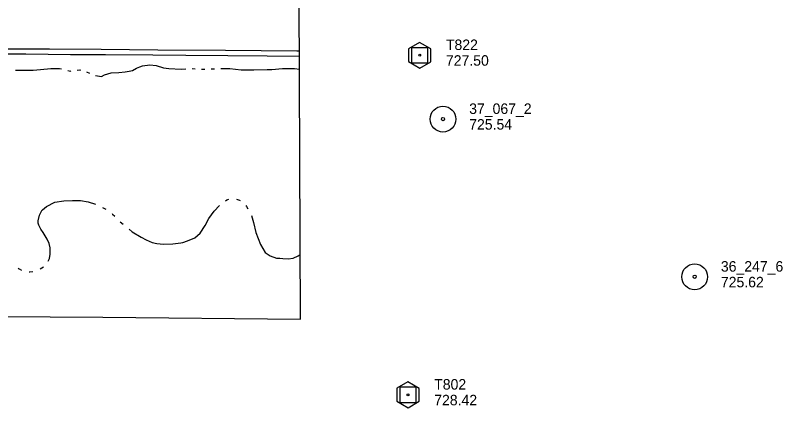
# Model space of a CAD drawing. Extents: x 589250 to 1188077, y 162953 to 363065.
# Drawn here: x 595429 to 595868.2, y 164831.2 to 165056 of the extents above; entities that cross this region are included whole.
import ezdxf

# ---------------------------------------------------------------- set-up
doc = ezdxf.new("R2010")
doc.units = 0
for name, color, linetype in [('E_MAP_Control', 7, 'Continuous'), ('E_MAP_Limits', 7, 'Continuous'), ('E_MAP_PassPoints', 7, 'Continuous'), ('E_RDWY', 7, 'Continuous'), ('E_RDWY_Gravel', 7, 'Continuous'), ('E_WTR_FlowLine', 7, 'Continuous')]:
    doc.layers.add(name, color=color, linetype=linetype)

msp = doc.modelspace()

# ---------------------------------------------------------------- linework, layer by layer
at = {"layer": 'E_MAP_Control'}
for p, q in [((595655.95, 165028.61), (595655.95, 165037.61)), ((595655.95, 165037.61), (595664.95, 165037.61)), ((595655.95, 165028.61), (595655.95, 165037.61)), ((595655.95, 165037.61), (595664.95, 165037.61)), ((595664.95, 165037.61), (595664.95, 165028.61)), ((595664.95, 165037.61), (595664.95, 165028.61)), ((595664.95, 165028.61), (595655.95, 165028.61)), ((595664.95, 165028.61), (595655.95, 165028.61)), ((595649.25, 164834.03), (595649.25, 164843.03)), ((595649.25, 164843.03), (595658.25, 164843.03)), ((595649.25, 164834.03), (595649.25, 164843.03)), ((595649.25, 164843.03), (595658.25, 164843.03)), ((595658.25, 164843.03), (595658.25, 164834.03)), ((595658.25, 164843.03), (595658.25, 164834.03)), ((595658.25, 164834.03), (595649.25, 164834.03)), ((595658.25, 164834.03), (595649.25, 164834.03))]:
    msp.add_line(p, q, dxfattribs=at)
for points in [[(595654.04, 165036.87), (595654.04, 165029.48), (595660.5, 165025.75), (595666.9, 165029.42), (595666.9, 165036.75), (595660.37, 165040.47)], [(595654.04, 165036.87), (595654.04, 165029.48), (595660.5, 165025.75), (595666.9, 165029.42), (595666.9, 165036.75), (595660.37, 165040.47)], [(595647.34, 164842.29), (595647.34, 164834.9), (595653.8, 164831.17), (595660.19, 164834.84), (595660.19, 164842.16), (595653.67, 164845.89)], [(595647.34, 164842.29), (595647.34, 164834.9), (595653.8, 164831.17), (595660.19, 164834.84), (595660.19, 164842.16), (595653.67, 164845.89)]]:
    msp.add_lwpolyline(points, close=True, dxfattribs=at)
for centre in [(595660.45, 165033.11), (595660.45, 165033.11), (595653.75, 164838.53), (595653.75, 164838.53)]:
    msp.add_circle(centre, 0.546, dxfattribs=at)
at = {"layer": 'E_MAP_Limits'}
for p, q in [((595592.3, 164881.94), (595590.65, 165212.45)), ((595296.48, 164884.2), (595479.15, 164883.09)), ((595479.15, 164883.09), (595592.3, 164881.94))]:
    msp.add_line(p, q, dxfattribs=at)
at = {"layer": 'E_MAP_PassPoints'}
for centre, radius in [((595673.78, 164996.5), 7.38), ((595673.78, 164996.5), 7.38), ((595673.78, 164996.5), 0.945), ((595673.78, 164996.5), 0.945), ((595817.82, 164906.15), 7.38), ((595817.82, 164906.15), 7.38), ((595817.82, 164906.15), 0.945), ((595817.82, 164906.15), 0.945)]:
    msp.add_circle(centre, radius, dxfattribs=at)
at = {"layer": 'E_RDWY'}
for p, q in [((595420.49, 165036.87), (595448.68, 165036.74)), ((595448.68, 165036.74), (595478.21, 165036.5)), ((595478.21, 165036.5), (595510.62, 165036.27)), ((595510.62, 165036.27), (595549.36, 165035.95)), ((595549.36, 165035.95), (595590.05, 165035.59)), ((595590.05, 165035.59), (595591.54, 165035.58))]:
    msp.add_line(p, q, dxfattribs=at)
at = {"layer": 'E_RDWY_Gravel'}
for p, q in [((595435.08, 165033.64), (595415.66, 165033.72)), ((595460.63, 165033.39), (595435.08, 165033.64)), ((595480.62, 165033.35), (595460.63, 165033.39)), ((595507.67, 165033.16), (595480.62, 165033.35)), ((595526.68, 165032.97), (595507.67, 165033.16)), ((595550.68, 165032.82), (595526.68, 165032.97)), ((595573.18, 165032.55), (595550.68, 165032.82)), ((595591.55, 165032.38), (595573.18, 165032.55))]:
    msp.add_line(p, q, dxfattribs=at)
at = {"layer": 'E_WTR_FlowLine'}
for p, q in [((595429.04, 165024.54), (595430.24, 165024.62)), ((595430.24, 165024.62), (595434.95, 165024.47)), ((595434.95, 165024.47), (595439.15, 165024.6)), ((595439.15, 165024.6), (595443.5, 165025.02)), ((595443.5, 165025.02), (595449.38, 165025.58)), ((595449.38, 165025.58), (595454.29, 165025.53)), ((595454.29, 165025.53), (595455.5, 165025.25)), ((595459.07, 165024.42), (595460.56, 165024.05)), ((595460.56, 165024.05), (595460.85, 165024.1)), ((595464.48, 165024.54), (595465.9, 165024.66)), ((595465.9, 165024.66), (595466.3, 165024.58)), ((595469.83, 165023.68), (595471.49, 165022.91)), ((595488.3, 165023.14), (595491.89, 165023.52)), ((595491.89, 165023.52), (595494.17, 165024.05)), ((595494.17, 165024.05), (595496.05, 165024.45)), ((595496.05, 165024.45), (595498.3, 165025.72)), ((595498.3, 165025.72), (595500.36, 165026.54)), ((595500.36, 165026.54), (595501.86, 165027.13)), ((595501.86, 165027.13), (595506.1, 165027.57)), ((595506.1, 165027.57), (595509.7, 165027.16)), ((595509.7, 165027.16), (595513.85, 165025.86)), ((595513.85, 165025.86), (595516.93, 165025.47)), ((595516.93, 165025.47), (595523.91, 165025.22)), ((595523.91, 165025.22), (595526.52, 165025.33)), ((595530.18, 165025.47), (595532, 165025.36)), ((595535.66, 165025.12), (595535.76, 165025.12)), ((595535.76, 165025.12), (595537.49, 165025.19)), ((595541.14, 165025.36), (595542.35, 165025.41)), ((595542.35, 165025.41), (595542.97, 165025.41)), ((595546.63, 165025.43), (595551.8, 165025.45)), ((595551.8, 165025.45), (595558.28, 165024.82)), ((595558.28, 165024.82), (595561.53, 165024.73)), ((595561.53, 165024.73), (595565.48, 165024.68)), ((595565.48, 165024.68), (595573.14, 165024.84)), ((595573.14, 165024.84), (595575.8, 165024.89)), ((595575.8, 165024.89), (595581.95, 165025.59)), ((595581.95, 165025.59), (595588.81, 165025.42)), ((595588.81, 165025.42), (595591.59, 165025.21)), ((595474.88, 165021.57), (595478.29, 165020.97)), ((595478.29, 165020.97), (595480.13, 165021.88)), ((595480.13, 165021.88), (595483.83, 165023.05)), ((595483.83, 165023.05), (595488.3, 165023.14)), ((595446.96, 164946.53), (595451.63, 164948.9)), ((595451.63, 164948.9), (595456.72, 164949.76)), ((595456.72, 164949.76), (595461.75, 164949.93)), ((595461.75, 164949.93), (595466.25, 164949.96)), ((595466.25, 164949.96), (595470.75, 164949.18)), ((595470.75, 164949.18), (595474.84, 164947.68)), ((595549.32, 164949.71), (595550.03, 164950.19)), ((595550.03, 164950.19), (595551.29, 164950.65)), ((595555.62, 164950.69), (595557.28, 164950.16)), ((595557.28, 164950.16), (595557.67, 164949.91)), ((595442.8, 164941.54), (595444.47, 164944.44)), ((595444.47, 164944.44), (595444.62, 164944.56)), ((595444.62, 164944.56), (595446.96, 164946.53)), ((595478.86, 164945.9), (595480.83, 164944.92)), ((595542.78, 164943.85), (595545.91, 164946.94)), ((595560.92, 164947), (595561.36, 164946.49)), ((595561.36, 164946.49), (595562.07, 164945.14)), ((595442.04, 164938.13), (595442.8, 164941.54)), ((595484.41, 164942.36), (595484.72, 164942.14)), ((595484.72, 164942.14), (595485.97, 164940.81)), ((595539.73, 164939.49), (595542.78, 164943.85)), ((595564.12, 164941.25), (595565.43, 164937.28)), ((595442.16, 164936.96), (595442.04, 164938.13)), ((595442.57, 164935.71), (595442.16, 164936.96)), ((595443.62, 164933.51), (595442.57, 164935.71)), ((595489.09, 164937.71), (595490.75, 164936.27)), ((595537.69, 164935.5), (595539.73, 164939.49)), ((595565.43, 164937.28), (595566.73, 164931.57)), ((595445.03, 164931.51), (595443.62, 164933.51)), ((595447.23, 164927.74), (595445.03, 164931.51)), ((595494.14, 164933.47), (595495.99, 164932.01)), ((595495.99, 164932.01), (595501.1, 164928.89)), ((595531.83, 164928.46), (595534.78, 164931.23)), ((595534.78, 164931.23), (595537.69, 164935.5)), ((595566.73, 164931.57), (595569.42, 164924.62)), ((595448.34, 164925.24), (595447.23, 164927.74)), ((595501.1, 164928.89), (595503.89, 164927.3)), ((595503.89, 164927.3), (595507.31, 164925.8)), ((595527.59, 164926.69), (595531.83, 164928.46)), ((595448.88, 164922.68), (595448.34, 164925.24)), ((595449.01, 164919.09), (595448.88, 164922.68)), ((595507.31, 164925.8), (595510.01, 164925.2)), ((595510.01, 164925.2), (595513.91, 164924.95)), ((595513.91, 164924.95), (595519.24, 164925.05)), ((595519.24, 164925.05), (595523.82, 164925.7)), ((595523.82, 164925.7), (595524.85, 164925.85)), ((595524.85, 164925.85), (595527.59, 164926.69)), ((595569.42, 164924.62), (595572.01, 164920.06)), ((595448.65, 164916.69), (595449.01, 164919.09)), ((595572.01, 164920.06), (595574.91, 164918.12)), ((595574.91, 164918.12), (595578.57, 164916.9)), ((595588, 164916.88), (595590.96, 164918.16)), ((595590.96, 164918.16), (595592.12, 164919.03)), ((595447.9, 164915.09), (595448.65, 164916.69)), ((595578.57, 164916.9), (595580.41, 164916.74)), ((595580.41, 164916.74), (595582.2, 164916.6)), ((595582.2, 164916.6), (595585.14, 164916.51)), ((595585.14, 164916.51), (595588, 164916.88)), ((595430.73, 164911.09), (595431.21, 164910.73)), ((595431.21, 164910.73), (595432.65, 164910.05)), ((595443.24, 164910.64), (595445.1, 164911.82)), ((595436.92, 164909.07), (595437.27, 164909.03)), ((595437.27, 164909.03), (595439.11, 164909.22))]:
    msp.add_line(p, q, dxfattribs=at)

# ---------------------------------------------------------------- texts
at = {"layer": 'E_MAP_Control'}
for s, p in [('T822', (595675.46, 165036.11)), ('T822', (595675.46, 165036.11)), ('727.50', (595675.46, 165027.11)), ('727.50', (595675.46, 165027.11)), ('T802', (595668.76, 164841.53)), ('T802', (595668.76, 164841.53)), ('728.42', (595668.76, 164832.53)), ('728.42', (595668.76, 164832.53))]:
    msp.add_text(s, height=6, dxfattribs=at).set_placement(p)
at = {"layer": 'E_MAP_PassPoints'}
for s, p in [('37_067_2', (595688.78, 164999.49)), ('37_067_2', (595688.78, 164999.49)), ('725.54', (595688.78, 164990.49)), ('725.54', (595688.78, 164990.49)), ('36_247_6', (595832.82, 164909.13)), ('36_247_6', (595832.82, 164909.13)), ('725.62', (595832.82, 164900.13)), ('725.62', (595832.82, 164900.13))]:
    msp.add_text(s, height=6, dxfattribs=at).set_placement(p)

doc.saveas('drawing.dxf')
